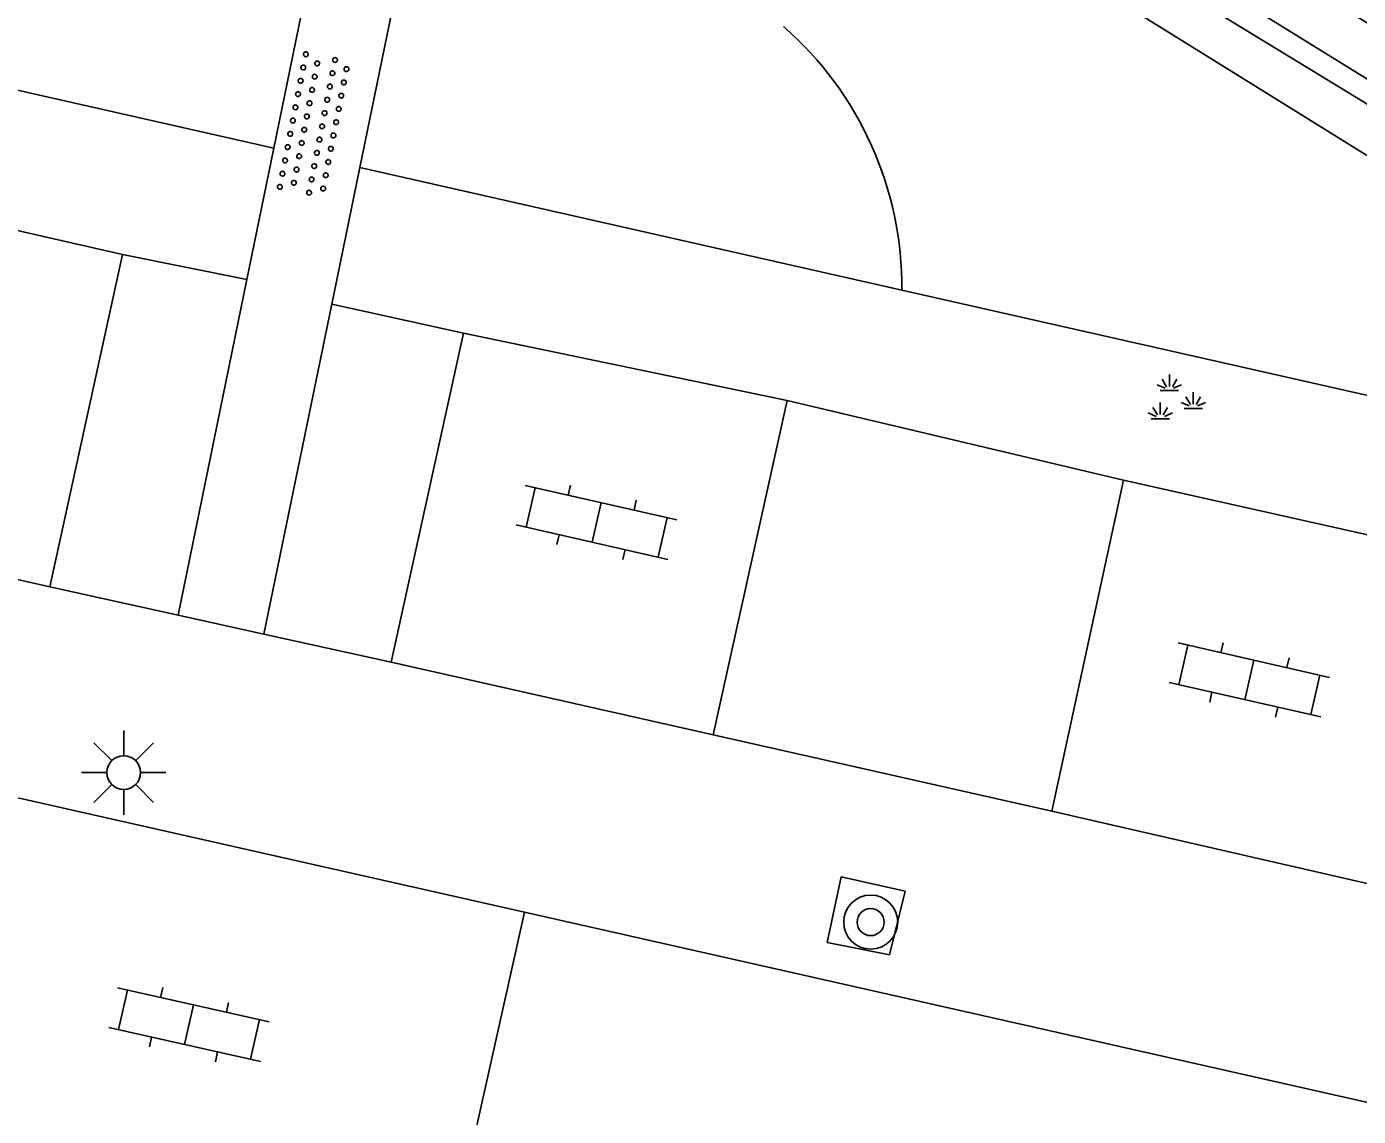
# Model space of a CAD drawing. Extents: x 128000 to 131008, y 398996 to 402500.
# Drawn here: x 129385.17 to 129404.87, y 399076.27 to 399092.39 of the extents above; entities that cross this region are included whole.
import ezdxf

# ---------------------------------------------------------------- set-up
doc = ezdxf.new("R2010")
doc.units = 0
for name, color, linetype in [('gg-knt-verharding', 7, 'Continuous'), ('gg-kntw-bovenkant insteek waterloop', 7, 'Continuous'), ('gg-kntw-waterlijn', 7, 'Continuous'), ('gt-grn-groengrens', 7, 'Continuous'), ('gt-symb-boom', 7, 'Continuous'), ('gt-symb-groenvak', 7, 'Continuous'), ('gt-symb-klinker verharding', 7, 'Continuous'), ('gt-symb-lichtmast', 7, 'Continuous'), ('gt-symb-overige verharding', 7, 'Continuous')]:
    doc.layers.add(name, color=color, linetype=linetype)

# ---------------------------------------------------------------- blocks, each defined once
blk = doc.blocks.new('gt0-GRVAK')
at = {"layer": 'gt-symb-groenvak'}
for p, q in [((-0.11, 0.189), (-0.228, 0.24)), ((-0.091, 0.211), (-0.156, 0.322)), ((-0.047, 0.214), (-0.047, 0.393)), ((-0.004, 0.211), (0.061, 0.322)), ((0.015, 0.189), (0.133, 0.24)), ((-0.182, 0.153), (0.088, 0.153)), ((0.262, -0.052), (0.197, 0.059)), ((0.305, -0.049), (0.305, 0.13)), ((0.349, -0.052), (0.414, 0.059)), ((-0.245, -0.228), (-0.363, -0.177)), ((-0.226, -0.206), (-0.291, -0.095)), ((-0.183, -0.203), (-0.183, -0.024)), ((-0.139, -0.206), (-0.074, -0.095)), ((-0.12, -0.228), (-0.002, -0.177)), ((0.243, -0.074), (0.125, -0.023)), ((0.17, -0.11), (0.441, -0.11)), ((0.368, -0.074), (0.486, -0.023)), ((-0.318, -0.264), (-0.047, -0.264))]:
    blk.add_line(p, q, dxfattribs=at)
blk = doc.blocks.new('gt0-KL1')
at = {"layer": 'gt-symb-klinker verharding'}
for p, q in [((-0.5, 0.3), (-0.5, 0.45)), ((0.5, 0.3), (0.5, 0.45)), ((-1.15, 0.3), (1.15, 0.3)), ((-1, -0.3), (-1, 0.3)), ((0, -0.3), (0, 0.3)), ((1, -0.3), (1, 0.3)), ((-1.15, -0.3), (1.15, -0.3)), ((-0.5, -0.45), (-0.5, -0.3)), ((0.5, -0.45), (0.5, -0.3))]:
    blk.add_line(p, q, dxfattribs=at)
blk = doc.blocks.new('gt0-BOOM')
at = {"layer": 'gt-symb-boom'}
for radius in [0.4, 0.2]:
    blk.add_circle((0, 0), radius, dxfattribs=at)
blk = doc.blocks.new('gt0-OVH')
at = {"layer": 'gt-symb-overige verharding'}
for points in [[(-0.972, 0.298), (-0.967, 0.308), (-0.965, 0.319), (-0.966, 0.33), (-0.971, 0.34), (-0.978, 0.348), (-0.988, 0.353), (-0.999, 0.355), (-1.01, 0.354), (-1.02, 0.349), (-1.028, 0.342), (-1.033, 0.332), (-1.035, 0.321), (-1.034, 0.31), (-1.029, 0.3), (-1.022, 0.292), (-1.012, 0.287), (-1.001, 0.285), (-0.99, 0.286), (-0.98, 0.291)], [(-0.772, 0.298), (-0.767, 0.308), (-0.765, 0.319), (-0.766, 0.33), (-0.771, 0.34), (-0.778, 0.348), (-0.788, 0.353), (-0.799, 0.355), (-0.81, 0.354), (-0.82, 0.349), (-0.828, 0.342), (-0.833, 0.332), (-0.835, 0.321), (-0.834, 0.31), (-0.829, 0.3), (-0.822, 0.292), (-0.812, 0.287), (-0.801, 0.285), (-0.79, 0.286), (-0.78, 0.291)], [(-0.572, 0.298), (-0.567, 0.308), (-0.565, 0.319), (-0.566, 0.33), (-0.571, 0.34), (-0.578, 0.348), (-0.588, 0.353), (-0.599, 0.355), (-0.61, 0.354), (-0.62, 0.349), (-0.628, 0.342), (-0.633, 0.332), (-0.635, 0.321), (-0.634, 0.31), (-0.629, 0.3), (-0.622, 0.292), (-0.612, 0.287), (-0.601, 0.285), (-0.59, 0.286), (-0.58, 0.291)], [(-0.372, 0.298), (-0.367, 0.308), (-0.365, 0.319), (-0.366, 0.33), (-0.371, 0.34), (-0.378, 0.348), (-0.388, 0.353), (-0.399, 0.355), (-0.41, 0.354), (-0.42, 0.349), (-0.428, 0.342), (-0.433, 0.332), (-0.435, 0.321), (-0.434, 0.31), (-0.429, 0.3), (-0.422, 0.292), (-0.412, 0.287), (-0.401, 0.285), (-0.39, 0.286), (-0.38, 0.291)], [(-0.172, 0.298), (-0.167, 0.308), (-0.165, 0.319), (-0.166, 0.33), (-0.171, 0.34), (-0.178, 0.348), (-0.188, 0.353), (-0.199, 0.355), (-0.21, 0.354), (-0.22, 0.349), (-0.228, 0.342), (-0.233, 0.332), (-0.235, 0.321), (-0.234, 0.31), (-0.229, 0.3), (-0.222, 0.292), (-0.212, 0.287), (-0.201, 0.285), (-0.19, 0.286), (-0.18, 0.291)], [(0.028, 0.298), (0.033, 0.308), (0.035, 0.319), (0.034, 0.33), (0.029, 0.34), (0.022, 0.348), (0.012, 0.353), (0.001, 0.355), (-0.01, 0.354), (-0.02, 0.349), (-0.028, 0.342), (-0.033, 0.332), (-0.035, 0.321), (-0.034, 0.31), (-0.029, 0.3), (-0.022, 0.292), (-0.012, 0.287), (-0.001, 0.285), (0.01, 0.286), (0.02, 0.291)], [(0.228, 0.298), (0.233, 0.308), (0.235, 0.319), (0.234, 0.33), (0.229, 0.34), (0.222, 0.348), (0.212, 0.353), (0.201, 0.355), (0.19, 0.354), (0.18, 0.349), (0.172, 0.342), (0.167, 0.332), (0.165, 0.321), (0.166, 0.31), (0.171, 0.3), (0.178, 0.292), (0.188, 0.287), (0.199, 0.285), (0.21, 0.286), (0.22, 0.291)], [(0.428, 0.298), (0.433, 0.308), (0.435, 0.319), (0.434, 0.33), (0.429, 0.34), (0.422, 0.348), (0.412, 0.353), (0.401, 0.355), (0.39, 0.354), (0.38, 0.349), (0.372, 0.342), (0.367, 0.332), (0.365, 0.321), (0.366, 0.31), (0.371, 0.3), (0.378, 0.292), (0.388, 0.287), (0.399, 0.285), (0.41, 0.286), (0.42, 0.291)], [(0.628, 0.298), (0.633, 0.308), (0.635, 0.319), (0.634, 0.33), (0.629, 0.34), (0.622, 0.348), (0.612, 0.353), (0.601, 0.355), (0.59, 0.354), (0.58, 0.349), (0.572, 0.342), (0.567, 0.332), (0.565, 0.321), (0.566, 0.31), (0.571, 0.3), (0.578, 0.292), (0.588, 0.287), (0.599, 0.285), (0.61, 0.286), (0.62, 0.291)], [(0.828, 0.298), (0.833, 0.308), (0.835, 0.319), (0.834, 0.33), (0.829, 0.34), (0.822, 0.348), (0.812, 0.353), (0.801, 0.355), (0.79, 0.354), (0.78, 0.349), (0.772, 0.342), (0.767, 0.332), (0.765, 0.321), (0.766, 0.31), (0.771, 0.3), (0.778, 0.292), (0.788, 0.287), (0.799, 0.285), (0.81, 0.286), (0.82, 0.291)], [(1.028, 0.298), (1.033, 0.308), (1.035, 0.319), (1.034, 0.33), (1.029, 0.34), (1.022, 0.348), (1.012, 0.353), (1.001, 0.355), (0.99, 0.354), (0.98, 0.349), (0.972, 0.342), (0.967, 0.332), (0.965, 0.321), (0.966, 0.31), (0.971, 0.3), (0.978, 0.292), (0.988, 0.287), (0.999, 0.285), (1.01, 0.286), (1.02, 0.291)], [(-0.872, 0.106), (-0.867, 0.116), (-0.865, 0.126), (-0.866, 0.137), (-0.871, 0.147), (-0.878, 0.156), (-0.888, 0.161), (-0.899, 0.163), (-0.91, 0.162), (-0.92, 0.157), (-0.928, 0.15), (-0.933, 0.14), (-0.935, 0.129), (-0.934, 0.118), (-0.929, 0.108), (-0.922, 0.1), (-0.912, 0.095), (-0.901, 0.092), (-0.89, 0.094), (-0.88, 0.098)], [(-0.672, 0.106), (-0.667, 0.116), (-0.665, 0.126), (-0.666, 0.137), (-0.671, 0.147), (-0.678, 0.156), (-0.688, 0.161), (-0.699, 0.163), (-0.71, 0.162), (-0.72, 0.157), (-0.728, 0.15), (-0.733, 0.14), (-0.735, 0.129), (-0.734, 0.118), (-0.729, 0.108), (-0.722, 0.1), (-0.712, 0.095), (-0.701, 0.092), (-0.69, 0.094), (-0.68, 0.098)], [(-0.472, 0.106), (-0.467, 0.116), (-0.465, 0.126), (-0.466, 0.137), (-0.471, 0.147), (-0.478, 0.156), (-0.488, 0.161), (-0.499, 0.163), (-0.51, 0.162), (-0.52, 0.157), (-0.528, 0.15), (-0.533, 0.14), (-0.535, 0.129), (-0.534, 0.118), (-0.529, 0.108), (-0.522, 0.1), (-0.512, 0.095), (-0.501, 0.092), (-0.49, 0.094), (-0.48, 0.098)], [(-0.272, 0.106), (-0.267, 0.116), (-0.265, 0.126), (-0.266, 0.137), (-0.271, 0.147), (-0.278, 0.156), (-0.288, 0.161), (-0.299, 0.163), (-0.31, 0.162), (-0.32, 0.157), (-0.328, 0.15), (-0.333, 0.14), (-0.335, 0.129), (-0.334, 0.118), (-0.329, 0.108), (-0.322, 0.1), (-0.312, 0.095), (-0.301, 0.092), (-0.29, 0.094), (-0.28, 0.098)], [(-0.072, 0.106), (-0.067, 0.116), (-0.065, 0.126), (-0.066, 0.137), (-0.071, 0.147), (-0.078, 0.156), (-0.088, 0.161), (-0.099, 0.163), (-0.11, 0.162), (-0.12, 0.157), (-0.128, 0.15), (-0.133, 0.14), (-0.135, 0.129), (-0.134, 0.118), (-0.129, 0.108), (-0.122, 0.1), (-0.112, 0.095), (-0.101, 0.092), (-0.09, 0.094), (-0.08, 0.098)], [(0.128, 0.106), (0.133, 0.116), (0.135, 0.126), (0.134, 0.137), (0.129, 0.147), (0.122, 0.156), (0.112, 0.161), (0.101, 0.163), (0.09, 0.162), (0.08, 0.157), (0.072, 0.15), (0.067, 0.14), (0.065, 0.129), (0.066, 0.118), (0.071, 0.108), (0.078, 0.1), (0.088, 0.095), (0.099, 0.092), (0.11, 0.094), (0.12, 0.098)], [(0.328, 0.106), (0.333, 0.116), (0.335, 0.126), (0.334, 0.137), (0.329, 0.147), (0.322, 0.156), (0.312, 0.161), (0.301, 0.163), (0.29, 0.162), (0.28, 0.157), (0.272, 0.15), (0.267, 0.14), (0.265, 0.129), (0.266, 0.118), (0.271, 0.108), (0.278, 0.1), (0.288, 0.095), (0.299, 0.092), (0.31, 0.094), (0.32, 0.098)], [(0.528, 0.106), (0.533, 0.116), (0.535, 0.126), (0.534, 0.137), (0.529, 0.147), (0.522, 0.156), (0.512, 0.161), (0.501, 0.163), (0.49, 0.162), (0.48, 0.157), (0.472, 0.15), (0.467, 0.14), (0.465, 0.129), (0.466, 0.118), (0.471, 0.108), (0.478, 0.1), (0.488, 0.095), (0.499, 0.092), (0.51, 0.094), (0.52, 0.098)], [(0.728, 0.106), (0.733, 0.116), (0.735, 0.126), (0.734, 0.137), (0.729, 0.147), (0.722, 0.156), (0.712, 0.161), (0.701, 0.163), (0.69, 0.162), (0.68, 0.157), (0.672, 0.15), (0.667, 0.14), (0.665, 0.129), (0.666, 0.118), (0.671, 0.108), (0.678, 0.1), (0.688, 0.095), (0.699, 0.092), (0.71, 0.094), (0.72, 0.098)], [(0.928, 0.106), (0.933, 0.116), (0.935, 0.126), (0.934, 0.137), (0.929, 0.147), (0.922, 0.156), (0.912, 0.161), (0.901, 0.163), (0.89, 0.162), (0.88, 0.157), (0.872, 0.15), (0.867, 0.14), (0.865, 0.129), (0.866, 0.118), (0.871, 0.108), (0.878, 0.1), (0.888, 0.095), (0.899, 0.092), (0.91, 0.094), (0.92, 0.098)], [(-0.972, -0.142), (-0.967, -0.132), (-0.965, -0.121), (-0.966, -0.11), (-0.971, -0.1), (-0.978, -0.092), (-0.988, -0.087), (-0.999, -0.085), (-1.01, -0.086), (-1.02, -0.091), (-1.028, -0.098), (-1.033, -0.108), (-1.035, -0.119), (-1.034, -0.13), (-1.029, -0.14), (-1.022, -0.148), (-1.012, -0.153), (-1.001, -0.155), (-0.99, -0.154), (-0.98, -0.149)], [(-0.772, -0.142), (-0.767, -0.132), (-0.765, -0.121), (-0.766, -0.11), (-0.771, -0.1), (-0.778, -0.092), (-0.788, -0.087), (-0.799, -0.085), (-0.81, -0.086), (-0.82, -0.091), (-0.828, -0.098), (-0.833, -0.108), (-0.835, -0.119), (-0.834, -0.13), (-0.829, -0.14), (-0.822, -0.148), (-0.812, -0.153), (-0.801, -0.155), (-0.79, -0.154), (-0.78, -0.149)], [(-0.572, -0.142), (-0.567, -0.132), (-0.565, -0.121), (-0.566, -0.11), (-0.571, -0.1), (-0.578, -0.092), (-0.588, -0.087), (-0.599, -0.085), (-0.61, -0.086), (-0.62, -0.091), (-0.628, -0.098), (-0.633, -0.108), (-0.635, -0.119), (-0.634, -0.13), (-0.629, -0.14), (-0.622, -0.148), (-0.612, -0.153), (-0.601, -0.155), (-0.59, -0.154), (-0.58, -0.149)], [(-0.372, -0.142), (-0.367, -0.132), (-0.365, -0.121), (-0.366, -0.11), (-0.371, -0.1), (-0.378, -0.092), (-0.388, -0.087), (-0.399, -0.085), (-0.41, -0.086), (-0.42, -0.091), (-0.428, -0.098), (-0.433, -0.108), (-0.435, -0.119), (-0.434, -0.13), (-0.429, -0.14), (-0.422, -0.148), (-0.412, -0.153), (-0.401, -0.155), (-0.39, -0.154), (-0.38, -0.149)], [(-0.172, -0.142), (-0.167, -0.132), (-0.165, -0.121), (-0.166, -0.11), (-0.171, -0.1), (-0.178, -0.092), (-0.188, -0.087), (-0.199, -0.085), (-0.21, -0.086), (-0.22, -0.091), (-0.228, -0.098), (-0.233, -0.108), (-0.235, -0.119), (-0.234, -0.13), (-0.229, -0.14), (-0.222, -0.148), (-0.212, -0.153), (-0.201, -0.155), (-0.19, -0.154), (-0.18, -0.149)], [(0.028, -0.142), (0.033, -0.132), (0.035, -0.121), (0.034, -0.11), (0.029, -0.1), (0.022, -0.092), (0.012, -0.087), (0.001, -0.085), (-0.01, -0.086), (-0.02, -0.091), (-0.028, -0.098), (-0.033, -0.108), (-0.035, -0.119), (-0.034, -0.13), (-0.029, -0.14), (-0.022, -0.148), (-0.012, -0.153), (-0.001, -0.155), (0.01, -0.154), (0.02, -0.149)], [(0.228, -0.142), (0.233, -0.132), (0.235, -0.121), (0.234, -0.11), (0.229, -0.1), (0.222, -0.092), (0.212, -0.087), (0.201, -0.085), (0.19, -0.086), (0.18, -0.091), (0.172, -0.098), (0.167, -0.108), (0.165, -0.119), (0.166, -0.13), (0.171, -0.14), (0.178, -0.148), (0.188, -0.153), (0.199, -0.155), (0.21, -0.154), (0.22, -0.149)], [(0.428, -0.142), (0.433, -0.132), (0.435, -0.121), (0.434, -0.11), (0.429, -0.1), (0.422, -0.092), (0.412, -0.087), (0.401, -0.085), (0.39, -0.086), (0.38, -0.091), (0.372, -0.098), (0.367, -0.108), (0.365, -0.119), (0.366, -0.13), (0.371, -0.14), (0.378, -0.148), (0.388, -0.153), (0.399, -0.155), (0.41, -0.154), (0.42, -0.149)], [(0.628, -0.142), (0.633, -0.132), (0.635, -0.121), (0.634, -0.11), (0.629, -0.1), (0.622, -0.092), (0.612, -0.087), (0.601, -0.085), (0.59, -0.086), (0.58, -0.091), (0.572, -0.098), (0.567, -0.108), (0.565, -0.119), (0.566, -0.13), (0.571, -0.14), (0.578, -0.148), (0.588, -0.153), (0.599, -0.155), (0.61, -0.154), (0.62, -0.149)], [(0.828, -0.142), (0.833, -0.132), (0.835, -0.121), (0.834, -0.11), (0.829, -0.1), (0.822, -0.092), (0.812, -0.087), (0.801, -0.085), (0.79, -0.086), (0.78, -0.091), (0.772, -0.098), (0.767, -0.108), (0.765, -0.119), (0.766, -0.13), (0.771, -0.14), (0.778, -0.148), (0.788, -0.153), (0.799, -0.155), (0.81, -0.154), (0.82, -0.149)], [(1.028, -0.142), (1.033, -0.132), (1.035, -0.121), (1.034, -0.11), (1.029, -0.1), (1.022, -0.092), (1.012, -0.087), (1.001, -0.085), (0.99, -0.086), (0.98, -0.091), (0.972, -0.098), (0.967, -0.108), (0.965, -0.119), (0.966, -0.13), (0.971, -0.14), (0.978, -0.148), (0.988, -0.153), (0.999, -0.155), (1.01, -0.154), (1.02, -0.149)], [(-0.872, -0.334), (-0.867, -0.324), (-0.865, -0.314), (-0.866, -0.303), (-0.871, -0.293), (-0.878, -0.284), (-0.888, -0.279), (-0.899, -0.277), (-0.91, -0.278), (-0.92, -0.283), (-0.928, -0.29), (-0.933, -0.3), (-0.935, -0.311), (-0.934, -0.322), (-0.929, -0.332), (-0.922, -0.34), (-0.912, -0.345), (-0.901, -0.348), (-0.89, -0.346), (-0.88, -0.342)], [(-0.672, -0.334), (-0.667, -0.324), (-0.665, -0.314), (-0.666, -0.303), (-0.671, -0.293), (-0.678, -0.284), (-0.688, -0.279), (-0.699, -0.277), (-0.71, -0.278), (-0.72, -0.283), (-0.728, -0.29), (-0.733, -0.3), (-0.735, -0.311), (-0.734, -0.322), (-0.729, -0.332), (-0.722, -0.34), (-0.712, -0.345), (-0.701, -0.348), (-0.69, -0.346), (-0.68, -0.342)], [(-0.472, -0.334), (-0.467, -0.324), (-0.465, -0.314), (-0.466, -0.303), (-0.471, -0.293), (-0.478, -0.284), (-0.488, -0.279), (-0.499, -0.277), (-0.51, -0.278), (-0.52, -0.283), (-0.528, -0.29), (-0.533, -0.3), (-0.535, -0.311), (-0.534, -0.322), (-0.529, -0.332), (-0.522, -0.34), (-0.512, -0.345), (-0.501, -0.348), (-0.49, -0.346), (-0.48, -0.342)], [(-0.272, -0.334), (-0.267, -0.324), (-0.265, -0.314), (-0.266, -0.303), (-0.271, -0.293), (-0.278, -0.284), (-0.288, -0.279), (-0.299, -0.277), (-0.31, -0.278), (-0.32, -0.283), (-0.328, -0.29), (-0.333, -0.3), (-0.335, -0.311), (-0.334, -0.322), (-0.329, -0.332), (-0.322, -0.34), (-0.312, -0.345), (-0.301, -0.348), (-0.29, -0.346), (-0.28, -0.342)], [(-0.072, -0.334), (-0.067, -0.324), (-0.065, -0.314), (-0.066, -0.303), (-0.071, -0.293), (-0.078, -0.284), (-0.088, -0.279), (-0.099, -0.277), (-0.11, -0.278), (-0.12, -0.283), (-0.128, -0.29), (-0.133, -0.3), (-0.135, -0.311), (-0.134, -0.322), (-0.129, -0.332), (-0.122, -0.34), (-0.112, -0.345), (-0.101, -0.348), (-0.09, -0.346), (-0.08, -0.342)], [(0.128, -0.334), (0.133, -0.324), (0.135, -0.314), (0.134, -0.303), (0.129, -0.293), (0.122, -0.284), (0.112, -0.279), (0.101, -0.277), (0.09, -0.278), (0.08, -0.283), (0.072, -0.29), (0.067, -0.3), (0.065, -0.311), (0.066, -0.322), (0.071, -0.332), (0.078, -0.34), (0.088, -0.345), (0.099, -0.348), (0.11, -0.346), (0.12, -0.342)], [(0.328, -0.334), (0.333, -0.324), (0.335, -0.314), (0.334, -0.303), (0.329, -0.293), (0.322, -0.284), (0.312, -0.279), (0.301, -0.277), (0.29, -0.278), (0.28, -0.283), (0.272, -0.29), (0.267, -0.3), (0.265, -0.311), (0.266, -0.322), (0.271, -0.332), (0.278, -0.34), (0.288, -0.345), (0.299, -0.348), (0.31, -0.346), (0.32, -0.342)], [(0.528, -0.334), (0.533, -0.324), (0.535, -0.314), (0.534, -0.303), (0.529, -0.293), (0.522, -0.284), (0.512, -0.279), (0.501, -0.277), (0.49, -0.278), (0.48, -0.283), (0.472, -0.29), (0.467, -0.3), (0.465, -0.311), (0.466, -0.322), (0.471, -0.332), (0.478, -0.34), (0.488, -0.345), (0.499, -0.348), (0.51, -0.346), (0.52, -0.342)], [(0.728, -0.334), (0.733, -0.324), (0.735, -0.314), (0.734, -0.303), (0.729, -0.293), (0.722, -0.284), (0.712, -0.279), (0.701, -0.277), (0.69, -0.278), (0.68, -0.283), (0.672, -0.29), (0.667, -0.3), (0.665, -0.311), (0.666, -0.322), (0.671, -0.332), (0.678, -0.34), (0.688, -0.345), (0.699, -0.348), (0.71, -0.346), (0.72, -0.342)], [(0.928, -0.334), (0.933, -0.324), (0.935, -0.314), (0.934, -0.303), (0.929, -0.293), (0.922, -0.284), (0.912, -0.279), (0.901, -0.277), (0.89, -0.278), (0.88, -0.283), (0.872, -0.29), (0.867, -0.3), (0.865, -0.311), (0.866, -0.322), (0.871, -0.332), (0.878, -0.34), (0.888, -0.345), (0.899, -0.348), (0.91, -0.346), (0.92, -0.342)]]:
    blk.add_lwpolyline(points, close=True, dxfattribs=at)
blk = doc.blocks.new('gt0-LMAST')
at = {"layer": 'gt-symb-lichtmast'}
for p, q in [((-0.005, 0.246), (-0.005, 0.621)), ((-0.182, 0.173), (-0.447, 0.438)), ((0.172, 0.173), (0.437, 0.438)), ((-0.255, -0.004), (-0.63, -0.004)), ((-0.182, -0.181), (-0.447, -0.446)), ((0.437, -0.446), (0.172, -0.181)), ((0.245, -0.004), (0.62, -0.004)), ((-0.005, -0.254), (-0.005, -0.629))]:
    blk.add_line(p, q, dxfattribs=at)
blk.add_circle((-0.005, -0.004), 0.25, dxfattribs=at)

msp = doc.modelspace()

# ---------------------------------------------------------------- linework, layer by layer
at = {"layer": 'gg-knt-verharding'}
for p, q in [((129390.103, 399090.305), (129390.617, 399092.804)), ((129388.433, 399088.647), (129388.831, 399090.591)), ((129389.688, 399088.282), (129390.103, 399090.305)), ((129381.799, 399090.11), (129386.593, 399089.017)), ((129386.593, 399089.017), (129385.519, 399084.1)), ((129387.416, 399083.681), (129388.433, 399088.647)), ((129388.684, 399083.4), (129389.688, 399088.282)), ((129390.567, 399082.984), (129391.635, 399087.854)), ((129391.635, 399087.854), (129396.423, 399086.856)), ((129396.423, 399086.856), (129395.329, 399081.908)), ((129400.339, 399080.782), (129401.4, 399085.679)), ((129401.4, 399085.679), (129406.181, 399084.603)), ((129380.768, 399085.164), (129385.519, 399084.1)), ((129385.519, 399084.1), (129387.416, 399083.681)), ((129387.416, 399083.681), (129388.684, 399083.4)), ((129388.684, 399083.4), (129390.567, 399082.984)), ((129375.03, 399083.235), (129392.541, 399079.285)), ((129390.567, 399082.984), (129395.329, 399081.908)), ((129395.329, 399081.908), (129400.339, 399080.782)), ((129400.339, 399080.782), (129405.067, 399079.694)), ((129391.466, 399074.489), (129392.541, 399079.285)), ((129432.502, 399070.271), (129392.541, 399079.285))]:
    msp.add_line(p, q, dxfattribs=at)
for points in [[(129388.831, 399090.591), (129389.645, 399094.567), (129389.9, 399095.54)], [(129397.936, 399078.654), (129398.169, 399079.595), (129397.225, 399079.807), (129397.018, 399078.839), (129397.936, 399078.654)]]:
    msp.add_lwpolyline(points, dxfattribs=at)
at = {"layer": 'gg-kntw-bovenkant insteek waterloop'}
msp.add_lwpolyline([(129394.243, 399097.805), (129413.624, 399085.99), (129429.548, 399075.996)], dxfattribs=at)
at = {"layer": 'gg-kntw-waterlijn'}
msp.add_lwpolyline([(129395.642, 399098.191), (129430.149, 399077.022), (129430.053, 399076.491), (129429.587, 399076.411), (129395.005, 399097.802), (129395.642, 399098.191)], dxfattribs=at)
at = {"layer": 'gt-grn-groengrens'}
for p, q in [((129393.568, 399097.591), (129413.969, 399084.902)), ((129388.831, 399090.591), (129371.792, 399094.439)), ((129398.119, 399088.49), (129390.103, 399090.305)), ((129386.593, 399089.017), (129388.433, 399088.647)), ((129413.969, 399084.902), (129398.119, 399088.49)), ((129389.688, 399088.282), (129391.635, 399087.854)), ((129401.4, 399085.679), (129396.423, 399086.856))]:
    msp.add_line(p, q, dxfattribs=at)
msp.add_arc((129393.009, 399088.54), 5.11, 359.4361, 48.8457, dxfattribs=at)

# ---------------------------------------------------------------- block references
at = {"layer": 'gt-symb-boom'}
msp.add_blockref('gt0-BOOM', (129397.66, 399079.139), dxfattribs=at)
at = {"layer": 'gt-symb-groenvak'}
msp.add_blockref('gt0-GRVAK', (129402.126, 399086.85), dxfattribs=at)
at = {"layer": 'gt-symb-klinker verharding'}
for p, rotation in [((129393.605, 399085.053), -12.771242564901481), ((129403.261, 399082.722), -12.771242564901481), ((129387.576, 399077.622), -12.64685350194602)]:
    msp.add_blockref('gt0-KL1', p, dxfattribs=dict(at, rotation=rotation))
at = {"layer": 'gt-symb-lichtmast'}
msp.add_blockref('gt0-LMAST', (129386.615, 399081.355), dxfattribs=at)
at = {"layer": 'gt-symb-overige verharding', "rotation": 78.92612884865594}
msp.add_blockref('gt0-OVH', (129389.426, 399090.936), dxfattribs=at)

doc.saveas('drawing.dxf')
